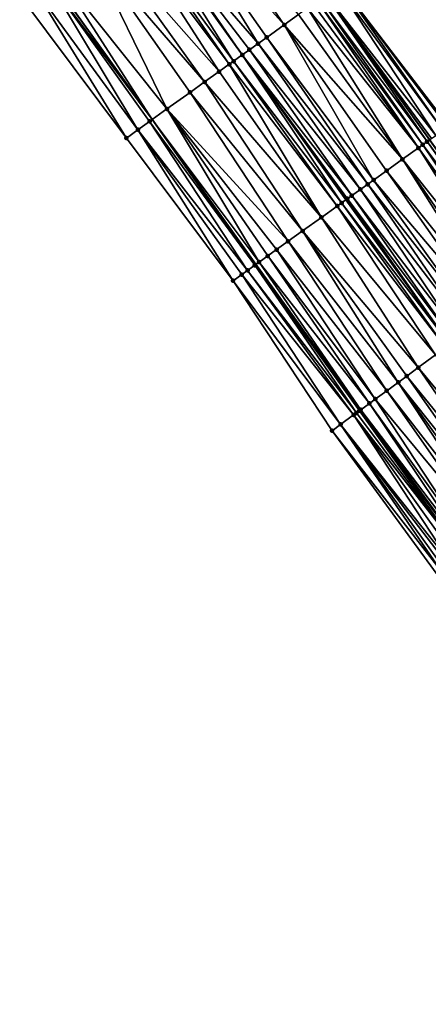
# Model space of a CAD drawing. Header units: feet. Extents: x 2004186 to 2014793, y 836912 to 864902.
# Tile 501 of 656: x 2007020 to 2007066, y 852345 to 852456. Entities that reach past the tile are written whole.
import ezdxf

# ---------------------------------------------------------------- set-up
doc = ezdxf.new("R2010")
doc.units = ezdxf.units.FT
doc.header["$LTSCALE"] = 100
doc.header["$MEASUREMENT"] = 0
for name, color, linetype, lineweight in [('EP_Travel Lane', 5, 'Continuous', 40), ('GPL_Skip Line', 2, 'Continuous', 40), ('Road Shots', 4, 'Continuous', 200), ('Road X-Section', 30, 'Continuous', 13)]:
    doc.layers.add(name, color=color, linetype=linetype, lineweight=lineweight)
doc.layers.add('I-77 SB_MM21-27-Surface-Border', color=7, linetype='Continuous')
doc.layers.add('I-77 SB_MM21-27-Surface-TIN', color=7, linetype='Continuous')

msp = doc.modelspace()

# ---------------------------------------------------------------- linework, layer by layer
at = {"layer": 'EP_Travel Lane'}
for points in [[(2007214.576057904, 852203.6635399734, 437.9141399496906), (2007202.278240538, 852219.5795358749, 438.050688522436), (2007190.132490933, 852235.4690993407, 438.1083880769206), (2007177.986796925, 852251.3585900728, 438.1884823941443), (2007165.841127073, 852267.2480492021, 438.2783200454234), (2007153.633143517, 852283.2535366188, 438.3588180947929), (2007141.654077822, 852299.2690866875, 438.4256654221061), (2007129.675011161, 852315.2846380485, 438.4920886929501), (2007117.695972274, 852331.3001522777, 438.5709600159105), (2007105.716917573, 852347.315687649, 438.6427364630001), (2007093.832098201, 852363.5804056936, 438.7356369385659), (2007082.036463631, 852379.7315499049, 438.798173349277), (2007070.240883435, 852395.8826196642, 438.8848433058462), (2007058.445256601, 852412.0337532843, 438.9508377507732), (2007046.706961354, 852428.372048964, 439.0449221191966), (2007035.053841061, 852444.626251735, 439.1202886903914), (2007023.400728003, 852460.880444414, 439.199071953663)], [(2007246.145901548, 852202.9269348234, 437.0806944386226), (2007233.741103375, 852218.6156544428, 437.1436066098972), (2007221.448139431, 852234.258770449, 437.2766588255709), (2007209.290980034, 852250.1393574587, 437.3813308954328), (2007197.133745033, 852266.020043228, 437.4555882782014), (2007184.976511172, 852281.9007275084, 437.5302831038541), (2007172.905763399, 852297.6969138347, 437.621815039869), (2007160.913285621, 852313.7024338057, 437.684617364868), (2007148.920804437, 852329.7079583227, 437.7458855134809), (2007136.928411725, 852345.713364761, 437.8467823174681), (2007124.9364487, 852361.7191698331, 437.9312006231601), (2007113.20897094, 852377.7548519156, 438.0108785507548), (2007101.402731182, 852393.8982299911, 438.075594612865), (2007089.596502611, 852410.0415927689, 438.145239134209), (2007077.790305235, 852426.1849128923, 438.2287000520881), (2007066.194967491, 852442.3457257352, 438.2838835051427), (2007054.552976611, 852458.6080466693, 438.3283688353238)]]:
    msp.add_polyline3d(points, dxfattribs=at)
at = {"layer": 'GPL_Skip Line'}
msp.add_polyline3d([(2007224.565206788, 852211.4563933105, 437.5843661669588), (2007212.292808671, 852227.2478656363, 437.6978340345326), (2007200.135654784, 852243.1284454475, 437.8047006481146), (2007187.978378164, 852259.0091855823, 437.8622266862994), (2007175.821181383, 852274.889821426, 437.9518490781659), (2007163.679047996, 852290.7819968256, 438.0152008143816), (2007151.686871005, 852306.7876408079, 438.0997817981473), (2007139.694610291, 852322.7933965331, 438.1468645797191), (2007127.702435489, 852338.7990375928, 438.232426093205), (2007115.710268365, 852354.8046684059, 438.3214261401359), (2007103.90233262, 852370.9467186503, 438.4013173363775), (2007092.096094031, 852387.090095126, 438.4665361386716), (2007080.28987076, 852403.2334506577, 438.5385390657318), (2007068.483676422, 852419.3767666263, 438.6233570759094), (2007056.814383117, 852435.6193597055, 438.6752667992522), (2007045.161990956, 852451.8740535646, 438.7574871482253), (2007033.509610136, 852468.1287316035, 438.845002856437)], dxfattribs=at)
at = {"layer": 'I-77 SB_MM21-27-Surface-Border', "color": 3, "linetype": 'ByBlock', "lineweight": -2}
for points in [[(2007056.214043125, 852459.7994650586, 438.1822470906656), (2007068.354014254, 852443.8944378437, 438.0692178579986), (2007080.105546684, 852427.8792449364, 437.9940760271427), (2007091.911731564, 852411.7359418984, 437.9050836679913), (2007104.202193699, 852395.9468641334, 437.8043375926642), (2007116.008447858, 852379.803466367, 437.7459950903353), (2007127.873178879, 852363.9207867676, 437.6558103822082), (2007138.105036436, 852346.595568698, 437.713169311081), (2007151.857479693, 852331.9095697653, 437.4628300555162), (2007163.689694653, 852315.7838750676, 437.4211709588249), (2007175.681911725, 852299.778177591, 437.3545356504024), (2007187.41253059, 852283.7667933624, 437.2963542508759), (2007199.410939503, 852267.7645581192, 437.2148276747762), (2007211.25062285, 852251.6406420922, 437.1663906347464), (2007223.090304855, 852235.5167278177, 437.1173897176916), (2007235.760482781, 852220.19171268, 436.9675541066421), (2007248.533332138, 852204.7903650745, 436.853076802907)], [(2007212.265211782, 852201.8610753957, 437.9418669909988), (2007199.589120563, 852217.5207740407, 438.0786277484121), (2007187.114365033, 852233.1581888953, 438.1911890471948), (2007174.79836774, 852248.9172418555, 438.2837979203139), (2007162.323513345, 852264.5547858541, 438.3566737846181), (2007149.91505002, 852280.4673294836, 438.4528724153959), (2007137.762797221, 852296.3530746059, 438.5294041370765), (2007125.450442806, 852312.1189553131, 438.5863476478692), (2007113.458286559, 852328.1245716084, 438.6802193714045), (2007101.78621601, 852344.370073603, 438.7606463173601), (2007089.858498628, 852360.6739035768, 438.8335977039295), (2007078.375159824, 852377.0533642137, 438.9123424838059), (2007067.05324978, 852393.5508958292, 438.9885407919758), (2007055.247060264, 852409.6942052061, 439.0755101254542), (2007044.136613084, 852426.5290269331, 439.1408593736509), (2007032.15909689, 852442.5507092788, 439.2102353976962), (2007020.18163239, 852458.5723195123, 439.3037975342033)]]:
    msp.add_polyline3d(points, dxfattribs=at)
at = {"layer": 'I-77 SB_MM21-27-Surface-TIN', "color": 128, "linetype": 'ByBlock', "lineweight": -2}
for points in [[(2007038.548190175, 852471.7415852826, 438.6502205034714), (2007036.435237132, 852470.2265177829, 438.7318457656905), (2007049.875495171, 852455.2538284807, 438.5724085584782)], [(2007038.548190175, 852471.7415852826, 438.6502205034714), (2007049.875495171, 852455.2538284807, 438.5724085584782), (2007051.500838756, 852456.4192718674, 438.5073296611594)], [(2007036.435237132, 852470.2265177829, 438.7318457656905), (2007033.834685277, 852468.3618113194, 438.8349861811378), (2007046.949871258, 852453.1560380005, 438.6870014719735)], [(2007036.435237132, 852470.2265177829, 438.7318457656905), (2007047.925069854, 852453.8553145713, 438.6444265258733), (2007049.875495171, 852455.2538284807, 438.5724085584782)], [(2007036.435237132, 852470.2265177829, 438.7318457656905), (2007046.949871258, 852453.1560380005, 438.6870014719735), (2007047.925069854, 852453.8553145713, 438.6444265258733)], [(2007032.371847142, 852467.3129525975, 438.8800612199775), (2007044.186747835, 852451.1748391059, 438.7792720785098), (2007033.509610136, 852468.1287316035, 438.845002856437)], [(2007033.834685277, 852468.3618113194, 438.8349861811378), (2007033.509610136, 852468.1287316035, 438.845002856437), (2007045.161990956, 852451.8740535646, 438.7574871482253)], [(2007044.186747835, 852451.1748391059, 438.7792720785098), (2007045.161990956, 852451.8740535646, 438.7574871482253), (2007033.509610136, 852468.1287316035, 438.845002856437)], [(2007033.834685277, 852468.3618113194, 438.8349861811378), (2007045.161990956, 852451.8740535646, 438.7574871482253), (2007045.974670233, 852452.4567648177, 438.7284422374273)], [(2007033.834685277, 852468.3618113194, 438.8349861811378), (2007045.974670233, 852452.4567648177, 438.7284422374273), (2007046.949871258, 852453.1560380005, 438.6870014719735)], [(2007031.721706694, 852466.8467794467, 438.9046865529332), (2007029.283678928, 852465.0986316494, 438.9965232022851), (2007042.56140183, 852450.0093990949, 438.8432211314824)], [(2007032.371847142, 852467.3129525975, 438.8800612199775), (2007031.721706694, 852466.8467794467, 438.9046865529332), (2007043.69913881, 852450.8252143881, 438.7960181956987)], [(2007031.721706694, 852466.8467794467, 438.9046865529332), (2007042.56140183, 852450.0093990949, 438.8432211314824), (2007043.69913881, 852450.8252143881, 438.7960181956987)], [(2007032.371847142, 852467.3129525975, 438.8800612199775), (2007043.69913881, 852450.8252143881, 438.7960181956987), (2007044.186747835, 852451.1748391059, 438.7792720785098)], [(2007029.283678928, 852465.0986316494, 438.9965232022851), (2007027.82085743, 852464.0497497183, 439.0493667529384), (2007040.936054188, 852448.8439613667, 438.9064060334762)], [(2007029.283678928, 852465.0986316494, 438.9965232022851), (2007040.936054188, 852448.8439613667, 438.9064060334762), (2007042.56140183, 852450.0093990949, 438.8432211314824)], [(2007027.82085743, 852464.0497497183, 439.0493667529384), (2007024.245066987, 852461.485822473, 439.1764097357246), (2007036.710152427, 852445.8138203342, 439.0716707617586)], [(2007027.82085743, 852464.0497497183, 439.0493667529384), (2007039.310717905, 852447.6785077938, 438.9748945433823), (2007040.936054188, 852448.8439613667, 438.9064060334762)], [(2007027.82085743, 852464.0497497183, 439.0493667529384), (2007036.710152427, 852445.8138203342, 439.0716707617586), (2007039.310717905, 852447.6785077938, 438.9748945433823)], [(2007024.245066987, 852461.485822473, 439.1764097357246), (2007023.400728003, 852460.880444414, 439.199071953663), (2007035.053841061, 852444.626251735, 439.1202886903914)], [(2007024.245066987, 852461.485822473, 439.1764097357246), (2007035.053841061, 852444.626251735, 439.1202886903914), (2007036.710152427, 852445.8138203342, 439.0716707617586)], [(2007023.107294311, 852460.670056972, 439.2069477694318), (2007021.644468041, 852459.6211817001, 439.2575623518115), (2007033.459394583, 852443.4830321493, 439.1688292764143)], [(2007023.107294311, 852460.670056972, 439.2069477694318), (2007035.053841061, 852444.626251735, 439.1202886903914), (2007023.400728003, 852460.880444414, 439.199071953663)], [(2007023.107294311, 852460.670056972, 439.2069477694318), (2007034.759695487, 852444.4153505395, 439.1289227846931), (2007035.053841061, 852444.626251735, 439.1202886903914)], [(2007023.107294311, 852460.670056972, 439.2069477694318), (2007033.459394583, 852443.4830321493, 439.1688292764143), (2007034.759695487, 852444.4153505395, 439.1289227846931)], [(2007021.644468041, 852459.6211817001, 439.2575623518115), (2007020.18163239, 852458.5723195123, 439.3037975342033), (2007032.15909689, 852442.5507092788, 439.2102353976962)], [(2007021.644468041, 852459.6211817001, 439.2575623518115), (2007032.15909689, 852442.5507092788, 439.2102353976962), (2007033.459394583, 852443.4830321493, 439.1688292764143)], [(2007055.889006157, 852459.5663320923, 438.2100871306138), (2007054.588866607, 852458.6337886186, 438.3253328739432), (2007066.891402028, 852442.8452639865, 438.2197758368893)], [(2007056.214043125, 852459.7994650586, 438.1822470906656), (2007055.889006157, 852459.5663320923, 438.2100871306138), (2007067.70395201, 852443.4281556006, 438.1303589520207)], [(2007055.889006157, 852459.5663320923, 438.2100871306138), (2007066.891402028, 852442.8452639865, 438.2197758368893), (2007067.70395201, 852443.4281556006, 438.1303589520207)], [(2007056.214043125, 852459.7994650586, 438.1822470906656), (2007068.191496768, 852443.7778699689, 438.0836040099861), (2007068.354014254, 852443.8944378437, 438.0692178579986)], [(2007056.214043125, 852459.7994650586, 438.1822470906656), (2007067.70395201, 852443.4281556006, 438.1303589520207), (2007068.191496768, 852443.7778699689, 438.0836040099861)], [(2007053.613745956, 852457.9344033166, 438.4043019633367), (2007053.126158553, 852457.5847484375, 438.4311435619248), (2007064.941130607, 852441.4465353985, 438.3636555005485)], [(2007053.938791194, 852458.1675247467, 438.3803232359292), (2007053.613745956, 852457.9344033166, 438.4043019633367), (2007065.428721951, 852441.79618478, 438.3386527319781)], [(2007053.613745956, 852457.9344033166, 438.4043019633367), (2007064.941130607, 852441.4465353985, 438.3636555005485), (2007065.428721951, 852441.79618478, 438.3386527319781)], [(2007053.938791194, 852458.1675247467, 438.3803232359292), (2007065.916296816, 852442.1458571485, 438.3059559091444), (2007054.552976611, 852458.6080466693, 438.3283688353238)], [(2007053.938791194, 852458.1675247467, 438.3803232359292), (2007065.428721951, 852441.79618478, 438.3386527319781), (2007065.916296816, 852442.1458571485, 438.3059559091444)], [(2007054.588866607, 852458.6337886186, 438.3253328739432), (2007054.552976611, 852458.6080466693, 438.3283688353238), (2007066.194967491, 852442.3457257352, 438.2838835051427)], [(2007065.916296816, 852442.1458571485, 438.3059559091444), (2007066.194967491, 852442.3457257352, 438.2838835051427), (2007054.552976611, 852458.6080466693, 438.3283688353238)], [(2007054.588866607, 852458.6337886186, 438.3253328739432), (2007066.194967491, 852442.3457257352, 438.2838835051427), (2007066.403859, 852442.4955472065, 438.2673380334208)], [(2007054.588866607, 852458.6337886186, 438.3253328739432), (2007066.403859, 852442.4955472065, 438.2673380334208), (2007066.891402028, 852442.8452639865, 438.2197758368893)], [(2007052.476025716, 852457.1185646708, 438.4593213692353), (2007051.500838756, 852456.4192718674, 438.5073296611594), (2007063.153248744, 852440.1645531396, 438.4334171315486)], [(2007053.126158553, 852457.5847484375, 438.4311435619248), (2007052.476025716, 852457.1185646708, 438.4593213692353), (2007064.941130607, 852441.4465353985, 438.3636555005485)], [(2007052.476025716, 852457.1185646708, 438.4593213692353), (2007063.153248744, 852440.1645531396, 438.4334171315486), (2007064.941130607, 852441.4465353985, 438.3636555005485)], [(2007051.500838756, 852456.4192718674, 438.5073296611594), (2007049.875495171, 852455.2538284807, 438.5724085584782), (2007063.153248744, 852440.1645531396, 438.4334171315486)], [(2007049.875495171, 852455.2538284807, 438.5724085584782), (2007047.925069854, 852453.8553145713, 438.6444265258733), (2007059.902547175, 852437.833686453, 438.5568597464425)], [(2007049.875495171, 852455.2538284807, 438.5724085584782), (2007061.365358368, 852438.8825827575, 438.4992033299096), (2007063.153248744, 852440.1645531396, 438.4334171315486)], [(2007049.875495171, 852455.2538284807, 438.5724085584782), (2007059.902547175, 852437.833686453, 438.5568597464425), (2007061.365358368, 852438.8825827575, 438.4992033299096)], [(2007047.925069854, 852453.8553145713, 438.6444265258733), (2007046.949871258, 852453.1560380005, 438.6870014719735), (2007059.252409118, 852437.3675099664, 438.5826024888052)], [(2007047.925069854, 852453.8553145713, 438.6444265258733), (2007059.252409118, 852437.3675099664, 438.5826024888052), (2007059.902547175, 852437.833686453, 438.5568597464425)], [(2007045.974670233, 852452.4567648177, 438.7284422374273), (2007045.161990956, 852451.8740535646, 438.7574871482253), (2007057.464533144, 852436.0855194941, 438.6551132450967)], [(2007046.949871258, 852453.1560380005, 438.6870014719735), (2007045.974670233, 852452.4567648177, 438.7284422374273), (2007058.439736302, 852436.7847897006, 438.614666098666)], [(2007045.974670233, 852452.4567648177, 438.7284422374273), (2007057.464533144, 852436.0855194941, 438.6551132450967), (2007058.439736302, 852436.7847897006, 438.614666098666)], [(2007046.949871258, 852453.1560380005, 438.6870014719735), (2007058.439736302, 852436.7847897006, 438.614666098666), (2007059.252409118, 852437.3675099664, 438.5826024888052)], [(2007044.186747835, 852451.1748391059, 438.7792720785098), (2007043.69913881, 852450.8252143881, 438.7960181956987), (2007055.839145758, 852434.9201372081, 438.6997448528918)], [(2007044.186747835, 852451.1748391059, 438.7792720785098), (2007056.326757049, 852435.2697587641, 438.6840558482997), (2007045.161990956, 852451.8740535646, 438.7574871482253)], [(2007044.186747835, 852451.1748391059, 438.7792720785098), (2007055.839145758, 852434.9201372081, 438.6997448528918), (2007056.326757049, 852435.2697587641, 438.6840558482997)], [(2007056.326757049, 852435.2697587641, 438.6840558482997), (2007056.814383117, 852435.6193597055, 438.6752667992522), (2007045.161990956, 852451.8740535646, 438.7574871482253)], [(2007056.97692514, 852435.7358933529, 438.6723371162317), (2007045.161990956, 852451.8740535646, 438.7574871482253), (2007056.814383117, 852435.6193597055, 438.6752667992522)], [(2007057.464533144, 852436.0855194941, 438.6551132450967), (2007045.161990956, 852451.8740535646, 438.7574871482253), (2007056.97692514, 852435.7358933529, 438.6723371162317)], [(2007043.69913881, 852450.8252143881, 438.7960181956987), (2007042.56140183, 852450.0093990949, 438.8432211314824), (2007054.051277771, 852433.6381355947, 438.7759847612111)], [(2007043.69913881, 852450.8252143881, 438.7960181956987), (2007054.051277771, 852433.6381355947, 438.7759847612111), (2007055.839145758, 852434.9201372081, 438.6997448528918)], [(2007042.56140183, 852450.0093990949, 438.8432211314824), (2007040.936054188, 852448.8439613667, 438.9064060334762), (2007054.051277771, 852433.6381355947, 438.7759847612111)], [(2007040.936054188, 852448.8439613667, 438.9064060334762), (2007039.310717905, 852447.6785077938, 438.9748945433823), (2007051.938332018, 852432.1230579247, 438.8610168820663)], [(2007040.936054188, 852448.8439613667, 438.9064060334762), (2007051.938332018, 852432.1230579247, 438.8610168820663), (2007054.051277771, 852433.6381355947, 438.7759847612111)], [(2007039.310717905, 852447.6785077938, 438.9748945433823), (2007036.710152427, 852445.8138203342, 439.0716707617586), (2007050.312998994, 852430.9575998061, 438.9310309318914)], [(2007039.310717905, 852447.6785077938, 438.9748945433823), (2007050.312998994, 852430.9575998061, 438.9310309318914), (2007051.938332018, 852432.1230579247, 438.8610168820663)], [(2007036.710152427, 852445.8138203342, 439.0716707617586), (2007035.053841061, 852444.626251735, 439.1202886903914), (2007047.062254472, 852428.6267930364, 439.0344184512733)], [(2007036.710152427, 852445.8138203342, 439.0716707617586), (2007049.012718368, 852430.0252531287, 438.9804089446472), (2007050.312998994, 852430.9575998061, 438.9310309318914)], [(2007036.710152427, 852445.8138203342, 439.0716707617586), (2007048.037494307, 852429.3260120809, 439.0110961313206), (2007049.012718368, 852430.0252531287, 438.9804089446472)], [(2007036.710152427, 852445.8138203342, 439.0716707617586), (2007047.062254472, 852428.6267930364, 439.0344184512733), (2007048.037494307, 852429.3260120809, 439.0110961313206)], [(2007034.759695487, 852444.4153505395, 439.1289227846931), (2007046.574640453, 852428.2771752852, 439.0488339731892), (2007035.053841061, 852444.626251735, 439.1202886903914)], [(2007046.574640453, 852428.2771752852, 439.0488339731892), (2007046.706961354, 852428.372048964, 439.0449221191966), (2007035.053841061, 852444.626251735, 439.1202886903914)], [(2007047.062254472, 852428.6267930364, 439.0344184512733), (2007035.053841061, 852444.626251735, 439.1202886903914), (2007046.706961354, 852428.372048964, 439.0449221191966)], [(2007033.459394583, 852443.4830321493, 439.1688292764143), (2007032.15909689, 852442.5507092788, 439.2102353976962), (2007044.136613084, 852426.5290269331, 439.1408593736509)], [(2007034.759695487, 852444.4153505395, 439.1289227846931), (2007033.459394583, 852443.4830321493, 439.1688292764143), (2007045.761977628, 852427.6944410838, 439.0855621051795)], [(2007033.459394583, 852443.4830321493, 439.1688292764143), (2007045.1118373, 852427.2282677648, 439.1102445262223), (2007045.761977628, 852427.6944410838, 439.0855621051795)], [(2007033.459394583, 852443.4830321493, 439.1688292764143), (2007044.136613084, 852426.5290269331, 439.1408593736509), (2007045.1118373, 852427.2282677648, 439.1102445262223)], [(2007034.759695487, 852444.4153505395, 439.1289227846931), (2007045.761977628, 852427.6944410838, 439.0855621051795), (2007046.574640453, 852428.2771752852, 439.0488339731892)], [(2007065.916296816, 852442.1458571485, 438.3059559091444), (2007077.68457841, 852426.1075470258, 438.2379843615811), (2007066.194967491, 852442.3457257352, 438.2838835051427)], [(2007064.941130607, 852441.4465353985, 438.3636555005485), (2007063.153248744, 852440.1645531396, 438.4334171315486), (2007075.58617005, 852424.5723980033, 438.3449083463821)], [(2007065.428721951, 852441.79618478, 438.3386527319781), (2007064.941130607, 852441.4465353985, 438.3636555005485), (2007076.554683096, 852425.28090524, 438.3030352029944)], [(2007064.941130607, 852441.4465353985, 438.3636555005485), (2007075.58617005, 852424.5723980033, 438.3449083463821), (2007076.554683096, 852425.28090524, 438.3030352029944)], [(2007065.916296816, 852442.1458571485, 438.3059559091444), (2007065.428721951, 852441.79618478, 438.3386527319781), (2007077.361759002, 852425.8713529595, 438.260035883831)], [(2007065.428721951, 852441.79618478, 438.3386527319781), (2007076.554683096, 852425.28090524, 438.3030352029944), (2007077.361759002, 852425.8713529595, 438.260035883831)], [(2007065.916296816, 852442.1458571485, 438.3059559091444), (2007077.361759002, 852425.8713529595, 438.260035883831), (2007077.68457841, 852426.1075470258, 438.2379843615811)], [(2007063.153248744, 852440.1645531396, 438.4334171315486), (2007061.365358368, 852438.8825827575, 438.4992033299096), (2007073.810549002, 852423.2734869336, 438.4155653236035)], [(2007063.153248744, 852440.1645531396, 438.4334171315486), (2007074.456233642, 852423.7458124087, 438.3917579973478), (2007075.58617005, 852424.5723980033, 438.3449083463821)], [(2007063.153248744, 852440.1645531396, 438.4334171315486), (2007073.810549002, 852423.2734869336, 438.4155653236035), (2007074.456233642, 852423.7458124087, 438.3917579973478)], [(2007061.365358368, 852438.8825827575, 438.4992033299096), (2007059.902547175, 852437.833686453, 438.5568597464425), (2007072.842025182, 852422.564994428, 438.4526667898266)], [(2007061.365358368, 852438.8825827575, 438.4992033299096), (2007072.842025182, 852422.564994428, 438.4526667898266), (2007073.810549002, 852423.2734869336, 438.4155653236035)], [(2007058.439736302, 852436.7847897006, 438.614666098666), (2007057.464533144, 852436.0855194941, 438.6551132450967), (2007069.613629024, 852420.2033300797, 438.5836792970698)], [(2007059.252409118, 852437.3675099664, 438.5826024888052), (2007058.439736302, 852436.7847897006, 438.614666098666), (2007070.582138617, 852420.9118420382, 438.5402767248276)], [(2007058.439736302, 852436.7847897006, 438.614666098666), (2007069.613629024, 852420.2033300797, 438.5836792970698), (2007070.582138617, 852420.9118420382, 438.5402767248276)], [(2007059.902547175, 852437.833686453, 438.5568597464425), (2007059.252409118, 852437.3675099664, 438.5826024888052), (2007071.550653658, 852421.6203465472, 438.4992871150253)], [(2007059.252409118, 852437.3675099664, 438.5826024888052), (2007070.582138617, 852420.9118420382, 438.5402767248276), (2007071.550653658, 852421.6203465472, 438.4992871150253)], [(2007059.902547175, 852437.833686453, 438.5568597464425), (2007071.550653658, 852421.6203465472, 438.4992871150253), (2007072.842025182, 852422.564994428, 438.4526667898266)], [(2007056.97692514, 852435.7358933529, 438.6723371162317), (2007056.814383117, 852435.6193597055, 438.6752667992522), (2007068.483676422, 852419.3767666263, 438.6233570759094)], [(2007057.464533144, 852436.0855194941, 438.6551132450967), (2007056.97692514, 852435.7358933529, 438.6723371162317), (2007068.967950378, 852419.7309964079, 438.6101416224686)], [(2007056.97692514, 852435.7358933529, 438.6723371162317), (2007068.483676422, 852419.3767666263, 438.6233570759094), (2007068.967950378, 852419.7309964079, 438.6101416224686)], [(2007057.464533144, 852436.0855194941, 438.6551132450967), (2007068.967950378, 852419.7309964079, 438.6101416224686), (2007069.613629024, 852420.2033300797, 438.5836792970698)], [(2007055.839145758, 852434.9201372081, 438.6997448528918), (2007054.051277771, 852433.6381355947, 438.7759847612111), (2007066.86944552, 852418.1959793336, 438.6743254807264)], [(2007056.326757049, 852435.2697587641, 438.6840558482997), (2007055.839145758, 852434.9201372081, 438.6997448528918), (2007067.999402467, 852419.0225368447, 438.6365725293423)], [(2007055.839145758, 852434.9201372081, 438.6997448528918), (2007066.86944552, 852418.1959793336, 438.6743254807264), (2007067.999402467, 852419.0225368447, 438.6365725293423)], [(2007056.326757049, 852435.2697587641, 438.6840558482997), (2007068.483676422, 852419.3767666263, 438.6233570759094), (2007056.814383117, 852435.6193597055, 438.6752667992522)], [(2007056.326757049, 852435.2697587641, 438.6840558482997), (2007067.999402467, 852419.0225368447, 438.6365725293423), (2007068.483676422, 852419.3767666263, 438.6233570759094)], [(2007054.051277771, 852433.6381355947, 438.7759847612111), (2007051.938332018, 852432.1230579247, 438.8610168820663), (2007064.932390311, 852416.7790046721, 438.7451760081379)], [(2007054.051277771, 852433.6381355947, 438.7759847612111), (2007064.932390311, 852416.7790046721, 438.7451760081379), (2007066.86944552, 852418.1959793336, 438.6743254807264)], [(2007051.938332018, 852432.1230579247, 438.8610168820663), (2007050.312998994, 852430.9575998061, 438.9310309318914), (2007062.672485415, 852415.125877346, 438.8246673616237)], [(2007051.938332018, 852432.1230579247, 438.8610168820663), (2007063.641013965, 852415.8343633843, 438.7896607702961), (2007064.932390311, 852416.7790046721, 438.7451760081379)], [(2007051.938332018, 852432.1230579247, 438.8610168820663), (2007062.672485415, 852415.125877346, 438.8246673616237), (2007063.641013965, 852415.8343633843, 438.7896607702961)], [(2007050.312998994, 852430.9575998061, 438.9310309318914), (2007049.012718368, 852430.0252531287, 438.9804089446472), (2007061.381103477, 852414.181243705, 438.8666752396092)], [(2007050.312998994, 852430.9575998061, 438.9310309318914), (2007061.381103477, 852414.181243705, 438.8666752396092), (2007062.672485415, 852415.125877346, 438.8246673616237)], [(2007048.037494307, 852429.3260120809, 439.0110961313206), (2007047.062254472, 852428.6267930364, 439.0344184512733), (2007059.444036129, 852412.764285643, 438.9321489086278)], [(2007049.012718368, 852430.0252531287, 438.9804089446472), (2007048.037494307, 852429.3260120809, 439.0110961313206), (2007060.089732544, 852413.2365950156, 438.9135575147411)], [(2007048.037494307, 852429.3260120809, 439.0110961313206), (2007059.444036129, 852412.764285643, 438.9321489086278), (2007060.089732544, 852413.2365950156, 438.9135575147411)], [(2007049.012718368, 852430.0252531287, 438.9804089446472), (2007060.089732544, 852413.2365950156, 438.9135575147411), (2007061.381103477, 852414.181243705, 438.8666752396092)], [(2007046.574640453, 852428.2771752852, 439.0488339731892), (2007045.761977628, 852427.6944410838, 439.0855621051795), (2007057.991220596, 852411.7015876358, 438.9746011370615)], [(2007046.574640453, 852428.2771752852, 439.0488339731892), (2007058.445256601, 852412.0337532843, 438.9508377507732), (2007046.706961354, 852428.372048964, 439.0449221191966)], [(2007046.574640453, 852428.2771752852, 439.0488339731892), (2007058.314047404, 852411.9377715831, 438.955827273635), (2007058.445256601, 852412.0337532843, 438.9508377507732)], [(2007046.574640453, 852428.2771752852, 439.0488339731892), (2007057.991220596, 852411.7015876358, 438.9746011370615), (2007058.314047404, 852411.9377715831, 438.955827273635)], [(2007047.062254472, 852428.6267930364, 439.0344184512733), (2007046.706961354, 852428.372048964, 439.0449221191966), (2007058.475468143, 852412.0558535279, 438.9496888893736)], [(2007058.475468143, 852412.0558535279, 438.9496888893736), (2007046.706961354, 852428.372048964, 439.0449221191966), (2007058.445256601, 852412.0337532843, 438.9508377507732)], [(2007047.062254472, 852428.6267930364, 439.0344184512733), (2007058.475468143, 852412.0558535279, 438.9496888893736), (2007059.444036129, 852412.764285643, 438.9321489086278)], [(2007045.1118373, 852427.2282677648, 439.1102445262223), (2007044.136613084, 852426.5290269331, 439.1408593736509), (2007056.215592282, 852410.4026865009, 439.0420400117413)], [(2007045.761977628, 852427.6944410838, 439.0855621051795), (2007045.1118373, 852427.2282677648, 439.1102445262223), (2007057.668386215, 852411.4654140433, 438.9900208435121)], [(2007045.1118373, 852427.2282677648, 439.1102445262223), (2007056.215592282, 852410.4026865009, 439.0420400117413), (2007057.668386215, 852411.4654140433, 438.9900208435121)], [(2007045.761977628, 852427.6944410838, 439.0855621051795), (2007057.668386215, 852411.4654140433, 438.9900208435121), (2007057.991220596, 852411.7015876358, 438.9746011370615)], [(2007044.136613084, 852426.5290269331, 439.1408593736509), (2007055.247060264, 852409.6942052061, 439.0755101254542), (2007056.215592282, 852410.4026865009, 439.0420400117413)], [(2007066.86944552, 852418.1959793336, 438.6743254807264), (2007064.932390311, 852416.7790046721, 438.7451760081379), (2007077.707124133, 852401.3441597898, 438.6301914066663)], [(2007063.641013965, 852415.8343633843, 438.7896607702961), (2007062.672485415, 852415.125877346, 438.8246673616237), (2007075.124379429, 852399.4548662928, 438.7226953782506)], [(2007064.932390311, 852416.7790046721, 438.7451760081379), (2007063.641013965, 852415.8343633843, 438.7896607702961), (2007076.254334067, 852400.2814269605, 438.6839213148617)], [(2007063.641013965, 852415.8343633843, 438.7896607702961), (2007075.124379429, 852399.4548662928, 438.7226953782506), (2007076.254334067, 852400.2814269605, 438.6839213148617)], [(2007064.932390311, 852416.7790046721, 438.7451760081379), (2007076.254334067, 852400.2814269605, 438.6839213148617), (2007077.707124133, 852401.3441597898, 438.6301914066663)], [(2007062.672485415, 852415.125877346, 438.8246673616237), (2007061.381103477, 852414.181243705, 438.8666752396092), (2007073.671587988, 852398.3921353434, 438.7758163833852)], [(2007062.672485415, 852415.125877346, 438.8246673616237), (2007074.317276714, 852398.86445523, 438.7538201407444), (2007075.124379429, 852399.4548662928, 438.7226953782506)], [(2007062.672485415, 852415.125877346, 438.8246673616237), (2007073.671587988, 852398.3921353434, 438.7758163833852), (2007074.317276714, 852398.86445523, 438.7538201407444)], [(2007061.381103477, 852414.181243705, 438.8666752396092), (2007060.089732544, 852413.2365950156, 438.9135575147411), (2007072.864484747, 852397.8017250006, 438.8067078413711)], [(2007061.381103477, 852414.181243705, 438.8666752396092), (2007072.864484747, 852397.8017250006, 438.8067078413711), (2007073.671587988, 852398.3921353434, 438.7758163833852)], [(2007059.444036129, 852412.764285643, 438.9321489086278), (2007058.475468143, 852412.0558535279, 438.9496888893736), (2007070.604568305, 852396.1486134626, 438.8810824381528)], [(2007060.089732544, 852413.2365950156, 438.9135575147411), (2007059.444036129, 852412.764285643, 438.9321489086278), (2007071.088844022, 852396.502840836, 438.8686476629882)], [(2007059.444036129, 852412.764285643, 438.9321489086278), (2007070.604568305, 852396.1486134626, 438.8810824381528), (2007071.088844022, 852396.502840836, 438.8686476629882)], [(2007060.089732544, 852413.2365950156, 438.9135575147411), (2007071.088844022, 852396.502840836, 438.8686476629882), (2007072.864484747, 852397.8017250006, 438.8067078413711)], [(2007057.668386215, 852411.4654140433, 438.9900208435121), (2007056.215592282, 852410.4026865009, 439.0420400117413), (2007068.667453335, 852394.7317205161, 438.925461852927)], [(2007057.991220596, 852411.7015876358, 438.9746011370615), (2007057.668386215, 852411.4654140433, 438.9900208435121), (2007069.958848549, 852395.6763360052, 438.8893352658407)], [(2007057.668386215, 852411.4654140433, 438.9900208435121), (2007069.313160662, 852395.2040149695, 438.9117037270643), (2007069.958848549, 852395.6763360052, 438.8893352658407)], [(2007057.668386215, 852411.4654140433, 438.9900208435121), (2007068.667453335, 852394.7317205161, 438.925461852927), (2007069.313160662, 852395.2040149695, 438.9117037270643)], [(2007058.314047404, 852411.9377715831, 438.955827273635), (2007057.991220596, 852411.7015876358, 438.9746011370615), (2007069.958848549, 852395.6763360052, 438.8893352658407)], [(2007058.314047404, 852411.9377715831, 438.955827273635), (2007070.240883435, 852395.8826196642, 438.8848433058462), (2007058.445256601, 852412.0337532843, 438.9508377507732)], [(2007058.314047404, 852411.9377715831, 438.955827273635), (2007069.958848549, 852395.6763360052, 438.8893352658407), (2007070.240883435, 852395.8826196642, 438.8848433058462)], [(2007058.475468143, 852412.0558535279, 438.9496888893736), (2007058.445256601, 852412.0337532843, 438.9508377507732), (2007070.281706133, 852395.9124778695, 438.884193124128)], [(2007070.281706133, 852395.9124778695, 438.884193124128), (2007058.445256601, 852412.0337532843, 438.9508377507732), (2007070.240883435, 852395.8826196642, 438.8848433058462)], [(2007058.475468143, 852412.0558535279, 438.9496888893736), (2007070.281706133, 852395.9124778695, 438.884193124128), (2007070.604568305, 852396.1486134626, 438.8810824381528)], [(2007056.215592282, 852410.4026865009, 439.0420400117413), (2007055.247060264, 852409.6942052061, 439.0755101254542), (2007067.537521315, 852393.9051289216, 438.9742535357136)], [(2007056.215592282, 852410.4026865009, 439.0420400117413), (2007068.344607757, 852394.4955622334, 438.935922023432), (2007068.667453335, 852394.7317205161, 438.925461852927)], [(2007056.215592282, 852410.4026865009, 439.0420400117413), (2007067.860362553, 852394.1412931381, 438.9618712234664), (2007068.344607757, 852394.4955622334, 438.935922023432)], [(2007056.215592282, 852410.4026865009, 439.0420400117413), (2007067.537521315, 852393.9051289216, 438.9742535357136), (2007067.860362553, 852394.1412931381, 438.9618712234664)], [(2007055.247060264, 852409.6942052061, 439.0755101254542), (2007067.05324978, 852393.5508958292, 438.9885407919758), (2007067.537521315, 852393.9051289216, 438.9742535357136)]]:
    msp.add_3dface(points, dxfattribs=at)
at = {"layer": 'Road Shots', "lineweight": 100}
for p in [(2007049.875495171, 852455.2538284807, 438.5724085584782), (2007047.925069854, 852453.8553145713, 438.6444265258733), (2007045.974670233, 852452.4567648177, 438.7284422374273), (2007046.949871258, 852453.1560380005, 438.6870014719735), (2007044.186747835, 852451.1748391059, 438.7792720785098), (2007045.161990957, 852451.8740535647, 438.7574871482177), (2007043.69913881, 852450.8252143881, 438.7960181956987), (2007042.56140183, 852450.0093990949, 438.8432211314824), (2007040.936054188, 852448.8439613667, 438.9064060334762), (2007039.310717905, 852447.6785077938, 438.9748945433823), (2007036.710152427, 852445.8138203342, 439.0716707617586), (2007033.459394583, 852443.4830321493, 439.1688292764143), (2007034.759695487, 852444.4153505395, 439.1289227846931), (2007032.15909689, 852442.5507092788, 439.2102353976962), (2007064.941130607, 852441.4465353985, 438.3636555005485), (2007065.428721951, 852441.79618478, 438.3386527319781), (2007065.916296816, 852442.1458571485, 438.3059559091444), (2007063.153248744, 852440.1645531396, 438.4334171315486), (2007061.365358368, 852438.8825827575, 438.4992033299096), (2007058.439736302, 852436.7847897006, 438.614666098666), (2007059.252409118, 852437.3675099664, 438.5826024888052), (2007059.902547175, 852437.833686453, 438.5568597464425), (2007056.97692514, 852435.7358933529, 438.6723371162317), (2007057.464533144, 852436.0855194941, 438.6551132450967), (2007055.839145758, 852434.9201372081, 438.6997448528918), (2007056.326757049, 852435.2697587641, 438.6840558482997), (2007054.051277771, 852433.6381355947, 438.7759847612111), (2007051.938332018, 852432.1230579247, 438.8610168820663), (2007050.312998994, 852430.9575998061, 438.9310309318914), (2007048.037494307, 852429.3260120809, 439.0110961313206), (2007049.012718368, 852430.0252531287, 438.9804089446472), (2007046.574640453, 852428.2771752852, 439.0488339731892), (2007047.062254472, 852428.6267930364, 439.0344184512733), (2007045.1118373, 852427.2282677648, 439.1102445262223), (2007045.761977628, 852427.6944410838, 439.0855621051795), (2007044.136613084, 852426.5290269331, 439.1408593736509), (2007063.641013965, 852415.8343633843, 438.7896607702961), (2007064.932390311, 852416.7790046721, 438.7451760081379), (2007062.672485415, 852415.125877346, 438.8246673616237), (2007061.381103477, 852414.181243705, 438.8666752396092), (2007059.444036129, 852412.764285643, 438.9321489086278), (2007060.089732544, 852413.2365950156, 438.9135575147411), (2007057.668386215, 852411.4654140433, 438.9900208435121), (2007057.991220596, 852411.7015876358, 438.9746011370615), (2007058.314047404, 852411.9377715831, 438.955827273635), (2007058.475468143, 852412.0558535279, 438.9496888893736), (2007056.215592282, 852410.4026865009, 439.0420400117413), (2007055.247060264, 852409.6942052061, 439.0755101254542)]:
    msp.add_point(p, dxfattribs=at)
at = {"layer": 'Road X-Section', "extrusion": (-0.5826205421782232, 0.8127359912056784, 0.003675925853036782), "elevation": -476525.8088012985, "flags": 128}
msp.add_lwpolyline([(-2127852.188551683, 2190.898577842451), (-2127853.788551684, 2190.857171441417), (-2127855.388551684, 2190.817264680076), (-2127857.788551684, 2190.760012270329), (-2127860.988551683, 2190.663235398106), (-2127862.988551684, 2190.594746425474), (-2127864.988551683, 2190.531561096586), (-2127866.388551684, 2190.484357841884), (-2127866.988551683, 2190.467611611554), (-2127868.188551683, 2190.445826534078), (-2127869.188551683, 2190.416781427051), (-2127870.388551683, 2190.375340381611), (-2127871.588551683, 2190.332765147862), (-2127873.988551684, 2190.260746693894), (-2127875.988551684, 2190.195667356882), (-2127877.188551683, 2190.147658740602), (-2127877.988551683, 2190.119480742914), (-2127878.588551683, 2190.092638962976), (-2127878.988551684, 2190.068660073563), (-2127879.788551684, 2190.013669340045), (-2127881.388551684, 2189.898422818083), (-2127881.788551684, 2189.870582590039)], dxfattribs=at)
at = {"layer": 'Road X-Section', "extrusion": (-0.5826205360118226, 0.8127359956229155, 0.003675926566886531), "elevation": -476545.7926592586, "flags": 128}
msp.add_lwpolyline([(-2127852.592166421, 2190.903001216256), (-2127853.79216642, 2190.872386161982), (-2127854.592166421, 2190.847703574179), (-2127855.59216642, 2190.810975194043), (-2127856.19216642, 2190.796559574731), (-2127857.39216642, 2190.773237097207), (-2127858.592166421, 2190.742549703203), (-2127860.19216642, 2190.693171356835), (-2127862.192166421, 2190.623156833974), (-2127864.792166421, 2190.538124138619), (-2127866.99216642, 2190.461883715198), (-2127867.59216642, 2190.446194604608), (-2127868.39216642, 2190.434475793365), (-2127868.99216642, 2190.417251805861), (-2127870.19216642, 2190.376804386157), (-2127871.19216642, 2190.344740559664), (-2127871.99216642, 2190.318997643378), (-2127873.79216642, 2190.261340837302), (-2127875.99216642, 2190.19555419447), (-2127878.192166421, 2190.125792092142), (-2127878.79216642, 2190.100789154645), (-2127879.39216642, 2190.068092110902), (-2127879.99216642, 2190.029473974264), (-2127880.59216642, 2189.981911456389), (-2127881.592166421, 2189.892493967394), (-2127882.19216642, 2189.84573870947), (-2127882.39216642, 2189.831352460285)], dxfattribs=at)
at = {"layer": 'Road X-Section', "extrusion": (-0.5903106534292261, 0.8071670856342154, 0.003824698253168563), "elevation": -496747.3663913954, "flags": 128}
msp.add_lwpolyline([(-2123230.987756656, 2339.001402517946), (-2123232.187756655, 2338.967932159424), (-2123233.987756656, 2338.915912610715), (-2123234.387756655, 2338.90049279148), (-2123234.787756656, 2338.881718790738), (-2123234.987756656, 2338.875580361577), (-2123236.187756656, 2338.85804025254), (-2123236.987756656, 2338.839448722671), (-2123238.587756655, 2338.792566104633), (-2123240.187756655, 2338.750557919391), (-2123241.387756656, 2338.715551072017), (-2123242.987756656, 2338.671065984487), (-2123245.387756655, 2338.600214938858), (-2123246.787756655, 2338.562461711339), (-2123247.987756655, 2338.536030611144), (-2123248.787756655, 2338.509568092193), (-2123249.987756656, 2338.466165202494), (-2123251.187756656, 2338.425175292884), (-2123252.787756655, 2338.378554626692), (-2123253.987756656, 2338.3414528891), (-2123254.787756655, 2338.317645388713), (-2123256.187756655, 2338.270795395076), (-2123257.387756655, 2338.22892194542), (-2123258.387756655, 2338.185922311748), (-2123258.787756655, 2338.163870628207), (-2123259.187756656, 2338.135523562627), (-2123259.787756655, 2338.086548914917), (-2123260.587756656, 2338.015687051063), (-2123261.187756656, 2337.967315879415), (-2123261.787756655, 2337.919960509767)], dxfattribs=at)

doc.saveas('drawing.dxf')
